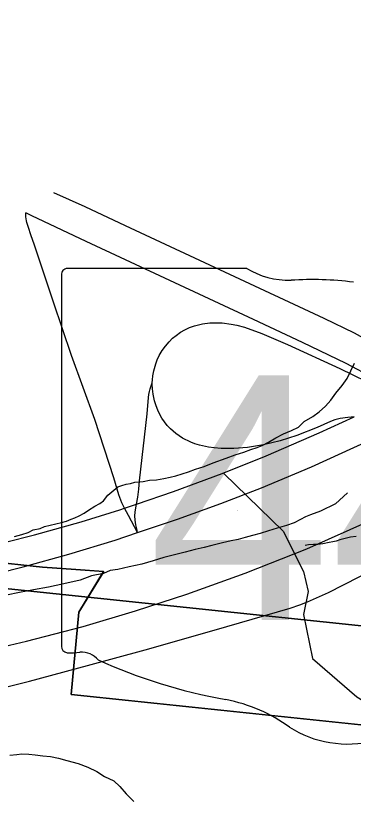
# Model space of a CAD drawing. Extents: x -1.4 to 35.4, y 0 to 22.
# Drawn here: x 26.9315 to 27.1133, y 15.606 to 16.027 of the extents above; entities that cross this region are included whole.
import ezdxf

# ---------------------------------------------------------------- set-up
doc = ezdxf.new("R2010")
doc.units = 0
for name, color, linetype in [('GM_X_County_Road', 7, 'Continuous'), ('GM_X_County_Text', 7, 'Continuous'), ('GM_X_Interchange_Ramps', 7, 'Continuous'), ('GM_X_Minor_Lake', 7, 'Continuous'), ('GM_X_Minor_River', 7, 'Continuous'), ('GM_X_Rail_Line', 7, 'Continuous'), ('GM_X_Section', 7, 'Continuous'), ('GM_X_State_Location', 7, 'Continuous'), ('GM_X_State_Route', 7, 'Continuous'), ('GM_X_State_Shield', 7, 'Continuous'), ('GM_X_Township_Road', 7, 'Continuous')]:
    doc.layers.add(name, color=color, linetype=linetype)

msp = doc.modelspace()

# ---------------------------------------------------------------- linework, layer by layer
at = {"layer": 'GM_X_County_Road'}
msp.add_lwpolyline([(26.78494, 15.63902), (26.82446, 15.64447), (26.85148, 15.64824), (26.86426, 15.65049), (26.8824, 15.65438), (26.939, 15.66847), (26.97014, 15.67695), (27.00126, 15.6855), (27.03833, 15.69602), (27.07928, 15.70786), (27.08448, 15.70969), (27.08854, 15.71133), (27.09981, 15.71638), (27.1164, 15.72479), (27.12082, 15.72712)], dxfattribs=at)
at = {"layer": 'GM_X_County_Text'}
for points in [[(26.09418, 15.5213), (26.45501, 15.55992), (26.57251, 15.58), (26.67983, 15.60331), (26.75483, 15.62043), (26.8132, 15.67809), (26.85545, 15.73955), (26.88167, 15.73677), (26.91577, 15.73316), (26.94592, 15.72996), (26.96388, 15.72871), (26.9789, 15.72766), (26.9655, 15.70579), (26.96146, 15.66129), (27.18417, 15.63803), (27.19371, 15.63399), (27.19735, 15.6356), (27.21278, 15.64996), (27.38578, 15.65977), (27.43218, 15.67574)], [(27.41858, 15.60644), (27.24549, 15.58734), (27.18318, 15.57436), (27.18345, 15.59344), (27.18367, 15.59932), (27.18381, 15.61977), (27.18388, 15.62433), (27.18407, 15.63808), (26.96145, 15.66129), (26.9655, 15.70579), (26.97889, 15.72765), (26.96388, 15.72871), (26.94592, 15.72996), (26.91577, 15.73316), (26.88167, 15.73677), (26.85545, 15.73955), (26.8132, 15.67809), (26.75483, 15.62043), (26.67984, 15.60331), (26.57251, 15.58), (26.45501, 15.55992), (26.09418, 15.5213)]]:
    msp.add_lwpolyline(points, dxfattribs=at)
at = {"layer": 'GM_X_Interchange_Ramps'}
for points in [[(27.11367, 15.81093), (27.1103, 15.81063), (27.10615, 15.80996), (27.10335, 15.80923), (27.10103, 15.80846), (27.09378, 15.80521), (27.0828, 15.8009), (27.07393, 15.79808), (27.06489, 15.79584), (27.05632, 15.79441), (27.04889, 15.7938), (27.04204, 15.79383), (27.03837, 15.79417), (27.03524, 15.79455), (27.03039, 15.79565), (27.02787, 15.79646), (27.02572, 15.79727), (27.02128, 15.79949), (27.0177, 15.80193), (27.0149, 15.8044), (27.01315, 15.80628), (27.01165, 15.80815), (27.01027, 15.81016), (27.00911, 15.81225), (27.00799, 15.8145), (27.00708, 15.81678), (27.00624, 15.81953), (27.00548, 15.82318), (27.0051, 15.82607), (27.00497, 15.82843), (27.00502, 15.82921), (27.0051, 15.8308), (27.0054, 15.83293), (27.00594, 15.83575), (27.00692, 15.83948), (27.00776, 15.84168), (27.00883, 15.84389), (27.01043, 15.84656), (27.01218, 15.849), (27.01416, 15.85136), (27.01599, 15.85326), (27.01782, 15.85478), (27.02017, 15.85646), (27.02253, 15.85783), (27.02512, 15.85904), (27.02772, 15.85988), (27.03213, 15.86095), (27.03601, 15.86148), (27.03868, 15.86163), (27.04264, 15.86148), (27.04748, 15.86088), (27.05056, 15.86026), (27.05472, 15.85913), (27.06407, 15.85582), (27.07776, 15.8499), (27.10593, 15.8369), (27.12741, 15.82651)], [(26.99718, 15.74862), (26.99673, 15.75056), (26.99621, 15.75269), (26.99585, 15.75534), (26.9957, 15.75761), (26.99585, 15.75953), (26.99621, 15.76195), (26.9966, 15.76393), (26.99732, 15.76757), (26.99783, 15.77201), (26.99826, 15.77639), (27.00238, 15.81255), (27.00307, 15.82128), (27.00328, 15.82297), (27.00358, 15.82449), (27.00397, 15.82592), (27.00502, 15.82921)]]:
    msp.add_lwpolyline(points, dxfattribs=at)
at = {"layer": 'GM_X_Minor_Lake'}
for points in [[(27.11014, 15.77005), (27.10359, 15.76407), (27.09555, 15.76003), (27.09021, 15.75822), (27.08754, 15.75712), (27.08486, 15.75564), (27.08141, 15.7538), (27.07721, 15.75235), (27.07225, 15.75091), (27.06767, 15.74947), (27.06309, 15.74803), (27.0589, 15.74695), (27.05509, 15.74588), (27.05128, 15.7448), (27.04747, 15.7441), (27.0429, 15.74304), (27.03718, 15.74161), (27.03299, 15.74054), (27.02804, 15.73949), (27.0227, 15.73805), (27.01698, 15.73663), (27.01126, 15.7352), (27.00554, 15.7334), (26.99944, 15.7316), (26.99258, 15.73019), (26.98649, 15.72877), (26.9823, 15.72808), (26.97886, 15.72662), (26.97238, 15.72521), (26.96628, 15.72303), (26.95751, 15.72089), (26.94913, 15.71913), (26.94114, 15.71774), (26.93352, 15.71635), (26.92667, 15.71495)], [(27.1147, 15.74641), (27.11165, 15.74609), (27.10594, 15.74466), (27.10403, 15.74393), (27.10213, 15.74358), (27.10022, 15.74323), (27.09679, 15.74253), (27.09413, 15.74219), (27.09186, 15.74223), (27.08919, 15.7419), (27.08729, 15.74155)], [(26.92833, 15.62867), (26.93213, 15.62899), (26.9348, 15.62933), (26.93859, 15.62927), (26.942, 15.62883), (26.94617, 15.62838), (26.95034, 15.62793), (26.9545, 15.6271), (26.95904, 15.62589), (26.96509, 15.62427), (26.97037, 15.62228), (26.97527, 15.61992), (26.9794, 15.61719), (26.9843, 15.61483), (26.98766, 15.61174), (26.99102, 15.60788), (26.99513, 15.60364)]]:
    msp.add_lwpolyline(points, dxfattribs=at)
at = {"layer": 'GM_X_Minor_River'}
for points in [[(26.97412, 15.76279), (26.9768, 15.76427), (26.97872, 15.76576), (26.98105, 15.76876), (26.98643, 15.77323), (26.98872, 15.77395), (26.99101, 15.77467), (26.99329, 15.77501), (26.99558, 15.77573), (27.00014, 15.77604), (27.00357, 15.77674), (27.00737, 15.77706), (27.01118, 15.77776), (27.01461, 15.77846), (27.01766, 15.77917), (27.02109, 15.78025), (27.02452, 15.78134), (27.02834, 15.78279), (27.03292, 15.78424), (27.03789, 15.78606), (27.04476, 15.7886), (27.04972, 15.79042), (27.0543, 15.79186), (27.05812, 15.79332), (27.06155, 15.7944), (27.06423, 15.7955), (27.06768, 15.79734), (27.07151, 15.79956), (27.07572, 15.80177), (27.07992, 15.8036), (27.08375, 15.80544), (27.08683, 15.80842), (27.09143, 15.81101), (27.09489, 15.81361), (27.09835, 15.81659), (27.10106, 15.81997), (27.10378, 15.82372), (27.10726, 15.82784), (27.10998, 15.8316), (27.11194, 15.83575), (27.1139, 15.83989)], [(27.04354, 15.78046), (27.07554, 15.74942), (27.08649, 15.72755), (27.08893, 15.71687), (27.0864, 15.70439), (27.09124, 15.68074), (27.1151, 15.66013), (27.14658, 15.64087), (27.19143, 15.6073), (27.28591, 15.55182), (27.31957, 15.52758), (27.33887, 15.50631), (27.36759, 15.48217)], [(26.93096, 15.74641), (26.93478, 15.74748), (26.93821, 15.74857), (26.94089, 15.75004), (26.9447, 15.75074), (26.94699, 15.75184), (26.95004, 15.75255), (26.95309, 15.75326), (26.95614, 15.75397), (26.95881, 15.75469), (26.96148, 15.75578), (26.96339, 15.75651), (26.96569, 15.75761), (26.96837, 15.75909), (26.97067, 15.76057), (26.97412, 15.76279)]]:
    msp.add_lwpolyline(points, dxfattribs=at)
at = {"layer": 'GM_X_Rail_Line'}
msp.add_lwpolyline([(26.90671, 15.68288), (26.93743, 15.69007), (26.96794, 15.69802), (26.99598, 15.7064), (27.02369, 15.71532), (27.05506, 15.72671), (27.08825, 15.73981), (27.12327, 15.75539), (27.15303, 15.76957), (27.19407, 15.79105), (27.23274, 15.81286), (27.26077, 15.83069), (27.28494, 15.8467), (27.31835, 15.87076), (27.34177, 15.88881), (27.36283, 15.90589), (27.38033, 15.9206), (27.39247, 15.93134), (27.40601, 15.94348)], dxfattribs=at)
at = {"layer": 'GM_X_Section'}
for points in [[(27.67732, 16.65174), (27.5793, 15.64992), (26.56663, 15.75608), (26.54696, 15.75756), (26.64566, 16.75445)], [(27.5793, 15.64992), (27.48098, 14.67461), (26.47381, 14.7481), (26.56663, 15.75608)]]:
    msp.add_lwpolyline(points, close=True, dxfattribs=at)
at = {"layer": 'GM_X_State_Route'}
msp.add_line((26.99337, 15.91257), (26.99065, 15.91384), dxfattribs=at)
for points in [[(26.99065, 15.91384), (26.9689, 15.924), (26.95215, 15.93166)], [(27.16161, 15.80743), (27.15809, 15.81005), (27.15305, 15.81368), (27.14965, 15.81614), (27.13866, 15.82327), (27.13763, 15.82393), (27.1242, 15.83177), (27.10933, 15.83958), (27.08584, 15.8509), (27.05949, 15.86342), (26.96952, 15.90541), (26.94031, 15.91913), (26.93699, 15.92077)], [(27.18298, 15.81199), (27.17425, 15.81882), (27.16915, 15.82233), (27.15673, 15.83088), (27.15498, 15.83197), (27.13825, 15.84237), (27.11391, 15.85592), (27.0976, 15.8639), (26.99337, 15.91257)], [(26.91026, 15.73951), (26.94162, 15.74738), (26.96679, 15.75438), (26.98758, 15.76085), (26.99007, 15.76171), (26.9966, 15.76393), (27.01642, 15.77068), (27.04266, 15.78041), (27.0663, 15.78996), (27.09484, 15.80228), (27.11367, 15.81093)], [(26.90851, 15.72335), (26.9356, 15.73007), (26.96009, 15.73689), (26.98499, 15.74456), (26.99718, 15.74862), (27.01856, 15.75575), (27.0419, 15.76415), (27.06387, 15.77269), (27.09073, 15.784), (27.12182, 15.7981), (27.12449, 15.7994)]]:
    msp.add_lwpolyline(points, dxfattribs=at)
at = {"layer": 'GM_X_State_Shield'}
for p, q in [((26.95625, 15.88743), (26.95625, 15.68731)), ((27.05601, 15.89087), (26.95949, 15.89087))]:
    msp.add_line(p, q, dxfattribs=at)
for centre, major_axis, start_param, end_param in [((26.96002, 15.88785), (0.00382, 0), 1.712693, 3.28349), ((27.079, 15.9141), (0.03703, 0), 4.042523, 4.731795), ((27.09128, 15.77852), (0.13295, 0), 1.404758, 1.657858), ((26.96006, 15.68687), (0.00385, 0), 3.00124, 4.508301), ((26.96064, 15.70734), (0.0294, 0), 4.665946, 4.897461), ((26.96665, 15.67576), (0.0106, 0), 0.519207, 1.627899), ((27.10048, 15.85556), (0.2524, 0), 4.195997, 4.488961), ((27.02523, 15.5974), (0.07897, 0), 0.823519, 1.323587), ((27.11064, 15.67477), (0.05011, 0), 4.026481, 4.996735)]:
    msp.add_ellipse(centre, major_axis=major_axis, ratio=0.8, start_param=start_param, end_param=end_param, dxfattribs=at)
at = {"layer": 'GM_X_Township_Road'}
for points in [[(26.99007, 15.76171), (26.98874, 15.76466), (26.98708, 15.7689), (26.98433, 15.77812), (26.97411, 15.80943), (26.96166, 15.84391), (26.95186, 15.87274), (26.94167, 15.90341), (26.93974, 15.90896), (26.93844, 15.91294), (26.93763, 15.91561), (26.93735, 15.91658), (26.93715, 15.91762), (26.93703, 15.91873), (26.93699, 15.92077)], [(26.99718, 15.74862), (26.99229, 15.7577), (26.99007, 15.76171)]]:
    msp.add_lwpolyline(points, dxfattribs=at)

# ---------------------------------------------------------------- texts
at = {"layer": 'GM_X_State_Location'}
msp.add_text('444', height=0.000189, rotation=0, dxfattribs=at).set_placement((27.05048, 15.76028))
at = {"layer": 'GM_X_State_Shield'}
msp.add_text('444', height=0.131836, dxfattribs=at).set_placement((27.00277, 15.70142))

doc.saveas('drawing.dxf')
